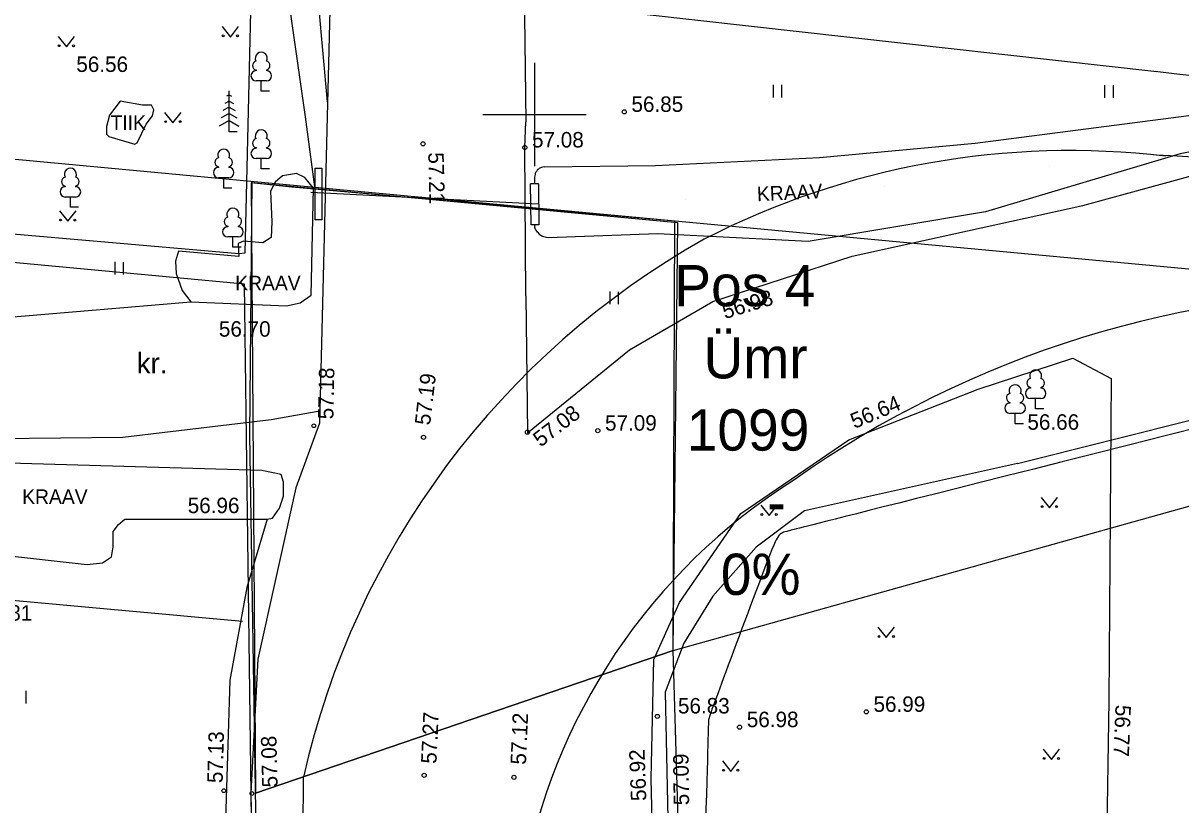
# Model space of a CAD drawing. Extents: x 9156 to 9809, y 2728 to 4000.
# Drawn here: x 9375.2 to 9431.4, y 3666.5 to 3704.4 of the extents above; entities that cross this region are included whole.
import ezdxf

# ---------------------------------------------------------------- set-up
doc = ezdxf.new("R2010")
doc.units = 0
for name, color, linetype in [('Level 11', 7, 'Continuous'), ('Level 17', 7, 'Continuous'), ('Level 18', 7, 'Continuous'), ('Level 5', 7, 'Continuous'), ('Level 54', 7, 'Continuous'), ('Level 56', 7, 'Continuous'), ('Level 6', 7, 'Continuous'), ('Level 7', 7, 'Continuous')]:
    doc.layers.add(name, color=color, linetype=linetype)

msp = doc.modelspace()

# ---------------------------------------------------------------- linework, layer by layer
at = {"layer": 'Level 11'}
for points in [[(9328.17, 3697.177), (9337.927, 3586.83), (9359.389, 3586.857), (9356.831, 3657.924), (9386.375, 3658.386), (9385.932, 3691.773)], [(9328.17, 3697.177), (9337.927, 3586.771), (9359.389, 3586.857), (9356.831, 3657.924), (9386.375, 3658.386), (9385.932, 3691.773)]]:
    msp.add_lwpolyline(points, close=True, dxfattribs=at)
at = {"layer": 'Level 17'}
msp.add_line((9430.183, 3702.075), (9323.709, 3713.991), dxfattribs=at)
msp.add_arc((9402.629, 3456.616), 247, 75.76385, 83.61425, dxfattribs=at)
at = {"layer": 'Level 18'}
msp.add_line((9388.754, 3657.875), (9388.794, 3667.86), dxfattribs=at)
for centre, radius, start, end in [((9402.629, 3456.616), 250, 74.8696, 83.61425), ((9425.993, 3659.415), 38.836, 83.1811, 117.2058), ((9425.184, 3594.851), 103.299, 69.06866, 87.24157), ((9427.816, 3659.07), 40, 119.3218, 167.3058), ((9441.227, 3641.897), 49.5, 89.0676, 125.3691), ((9428.017, 3657.715), 29, 122.173, 170.2149)]:
    msp.add_arc(centre, radius, start, end, dxfattribs=at)
at = {"layer": 'Level 54'}
for p, q in [((9385.966, 3693.298), (9386.598, 3719.525)), ((9387.991, 3706.107), (9388.883, 3699.88)), ((9384.849, 3704.263), (9385.252, 3703.757)), ((9385.252, 3703.757), (9385.649, 3704.263)), ((9376.895, 3703.785), (9377.298, 3703.28)), ((9377.298, 3703.28), (9377.695, 3703.785)), ((9386.497, 3702.16), (9386.497, 3702.128)), ((9386.997, 3702.16), (9386.997, 3702.128)), ((9400, 3702.5), (9400, 3697.5)), ((9400, 3702.5), (9400, 3697.5)), ((9400, 3702.5), (9400, 3697.5)), ((9400, 3702.5), (9400, 3697.5)), ((9386.997, 3701.628), (9386.497, 3701.628)), ((9386.747, 3701.128), (9386.747, 3701.628)), ((9385.185, 3699.152), (9385.185, 3701.152)), ((9387.147, 3701.128), (9386.747, 3701.128)), ((9411.576, 3701.442), (9411.576, 3700.822)), ((9411.982, 3701.431), (9411.982, 3700.822)), ((9427.656, 3701.428), (9427.656, 3700.808)), ((9428.062, 3701.417), (9428.062, 3700.808)), ((9379.906, 3700.643), (9379.385, 3699.972)), ((9380.984, 3700.457), (9379.906, 3700.643)), ((9381.43, 3700.457), (9380.984, 3700.457)), ((9381.542, 3700.233), (9381.43, 3700.457)), ((9385.185, 3700.652), (9384.973, 3700.534)), ((9385.185, 3700.952), (9385.059, 3700.882)), ((9385.185, 3700.952), (9385.311, 3700.882)), ((9385.185, 3700.652), (9385.397, 3700.534)), ((9379.385, 3699.972), (9379.237, 3699.413)), ((9381.17, 3699.525), (9381.467, 3699.935)), ((9381.467, 3699.935), (9381.542, 3700.233)), ((9382.062, 3700.104), (9382.465, 3699.598)), ((9382.465, 3699.598), (9382.862, 3700.104)), ((9385.185, 3700.052), (9384.801, 3699.839)), ((9385.185, 3700.352), (9384.887, 3700.186)), ((9385.185, 3700.352), (9385.483, 3700.186)), ((9385.185, 3700.052), (9385.569, 3699.839)), ((9388.883, 3699.88), (9389.329, 3696.487)), ((9397.5, 3700), (9402.5, 3700)), ((9397.5, 3700), (9402.5, 3700)), ((9397.5, 3700), (9402.5, 3700)), ((9397.5, 3700), (9402.5, 3700)), ((9404.354, 3700.127), (9404.354, 3700.127)), ((9379.237, 3699.413), (9379.237, 3699.04)), ((9380.724, 3698.63), (9381.17, 3699.525)), ((9385.185, 3699.702), (9384.71, 3699.438)), ((9385.185, 3699.702), (9385.661, 3699.438)), ((9399.588, 3699.638), (9399.588, 3699.638)), ((9318.631, 3699.076), (9385.668, 3693.253)), ((9379.237, 3699.04), (9379.348, 3698.928)), ((9379.348, 3698.928), (9380.612, 3698.555)), ((9385.585, 3699.152), (9385.185, 3699.152)), ((9380.612, 3698.555), (9380.724, 3698.63)), ((9386.497, 3698.394), (9386.497, 3698.362)), ((9386.997, 3698.394), (9386.997, 3698.362)), ((9394.594, 3698.577), (9394.594, 3698.577)), ((9399.531, 3698.4), (9399.531, 3698.4)), ((9421.383, 3698.609), (9421.383, 3698.609)), ((9386.997, 3697.862), (9386.497, 3697.862)), ((9386.747, 3697.362), (9386.747, 3697.862)), ((9413.828, 3697.915), (9413.828, 3697.915)), ((9431.313, 3698.086), (9431.313, 3698.086)), ((9384.675, 3697.462), (9384.675, 3697.43)), ((9385.175, 3697.462), (9385.175, 3697.43)), ((9387.147, 3697.362), (9386.747, 3697.362)), ((9388.456, 3697.135), (9387.786, 3697.023)), ((9388.865, 3696.948), (9388.456, 3697.135)), ((9400.48, 3697.458), (9400.48, 3697.458)), ((9405.877, 3697.534), (9405.877, 3697.534)), ((9424.957, 3697.482), (9424.957, 3697.482)), ((9377.239, 3696.53), (9377.239, 3696.498)), ((9377.739, 3696.53), (9377.739, 3696.498)), ((9385.175, 3696.93), (9384.675, 3696.93)), ((9384.925, 3696.43), (9384.925, 3696.93)), ((9387.415, 3696.724), (9387.192, 3696.277)), ((9387.786, 3697.023), (9387.415, 3696.724)), ((9389.274, 3696.426), (9388.865, 3696.948)), ((9399.811, 3696.633), (9399.811, 3696.633)), ((9400.188, 3696.637), (9400.188, 3696.637)), ((9377.739, 3695.998), (9377.239, 3695.998)), ((9377.489, 3695.498), (9377.489, 3695.998)), ((9385.325, 3696.43), (9384.925, 3696.43)), ((9387.192, 3696.277), (9387.266, 3694.786)), ((9400.203, 3695.647), (9389.151, 3696.211)), ((9389.162, 3691.243), (9389.274, 3696.426)), ((9416.987, 3696.484), (9416.987, 3696.484)), ((9377.889, 3695.498), (9377.489, 3695.498)), ((9400.828, 3695.652), (9400.828, 3695.652)), ((9407.312, 3695.858), (9407.312, 3695.858)), ((9426.596, 3695.582), (9426.596, 3695.582)), ((9376.963, 3695.331), (9377.366, 3694.826)), ((9377.366, 3694.826), (9377.763, 3695.331)), ((9421.882, 3695.276), (9421.882, 3695.276)), ((9385.121, 3694.591), (9385.121, 3694.559)), ((9385.621, 3694.591), (9385.621, 3694.559)), ((9387.266, 3694.786), (9387.229, 3694.04)), ((9399.835, 3694.643), (9399.835, 3694.643)), ((9400.218, 3694.656), (9400.218, 3694.656)), ((9385.621, 3694.059), (9385.121, 3694.059)), ((9385.371, 3693.559), (9385.371, 3694.059)), ((9385.89, 3693.853), (9385.63, 3693.742)), ((9385.63, 3693.742), (9385.667, 3693.108)), ((9386.82, 3693.779), (9385.89, 3693.853)), ((9387.229, 3694.04), (9386.82, 3693.779)), ((9400.662, 3694.014), (9400.662, 3694.014)), ((9405.965, 3694.211), (9405.965, 3694.211)), ((9413.282, 3693.842), (9413.282, 3693.842)), ((9382.73, 3693.369), (9382.581, 3692.884)), ((9385.667, 3693.108), (9382.73, 3693.369)), ((9385.771, 3693.559), (9385.371, 3693.559)), ((9385.668, 3693.253), (9385.966, 3693.298)), ((9379.649, 3692.856), (9379.649, 3692.236)), ((9380.054, 3692.845), (9380.054, 3692.236)), ((9382.581, 3692.884), (9382.619, 3692.287)), ((9415.413, 3693.131), (9415.413, 3693.131)), ((9382.619, 3692.287), (9382.916, 3691.467)), ((9382.916, 3691.467), (9383.325, 3690.908)), ((9370.479, 3689.825), (9383.325, 3690.908)), ((9383.325, 3690.908), (9387.972, 3690.721)), ((9388.641, 3690.87), (9389.162, 3691.243)), ((9399.579, 3691.208), (9399.579, 3691.208)), ((9403.659, 3691.415), (9403.659, 3690.795)), ((9404.065, 3691.404), (9404.065, 3690.795)), ((9408.655, 3690.933), (9408.655, 3690.933)), ((9387.972, 3690.721), (9388.641, 3690.87)), ((9404.608, 3688.59), (9404.608, 3688.59)), ((9426.106, 3688.175), (9426.106, 3688.175)), ((9427.964, 3687.187), (9427.964, 3687.187)), ((9421.523, 3686.67), (9421.523, 3686.67)), ((9424.059, 3686.756), (9424.059, 3686.724)), ((9424.559, 3686.756), (9424.559, 3686.724)), ((9423.063, 3686.035), (9423.063, 3686.003)), ((9423.563, 3686.035), (9423.563, 3686.003)), ((9424.559, 3686.224), (9424.059, 3686.224)), ((9424.309, 3685.724), (9424.309, 3686.224)), ((9387.225, 3685.212), (9389.591, 3685.63)), ((9423.563, 3685.503), (9423.063, 3685.503)), ((9423.313, 3685.003), (9423.313, 3685.503)), ((9424.309, 3685.724), (9424.309, 3685.724)), ((9424.709, 3685.724), (9424.309, 3685.724)), ((9380.028, 3684.355), (9387.225, 3685.212)), ((9423.313, 3685.003), (9423.313, 3685.003)), ((9423.713, 3685.003), (9423.313, 3685.003)), ((9373.968, 3684.28), (9380.028, 3684.355)), ((9394.619, 3684.34), (9394.619, 3684.34)), ((9399.658, 3684.589), (9399.658, 3684.589)), ((9399.669, 3684.552), (9399.669, 3684.552)), ((9403.071, 3684.665), (9403.071, 3684.665)), ((9415.242, 3684.219), (9415.242, 3684.219)), ((9386.778, 3682.725), (9371.535, 3683.173)), ((9423.429, 3683.08), (9423.429, 3683.08)), ((9387.707, 3682.539), (9386.778, 3682.725)), ((9387.819, 3682.166), (9387.707, 3682.539)), ((9387.819, 3681.495), (9387.819, 3682.166)), ((9387.633, 3680.898), (9387.819, 3681.495)), ((9424.575, 3681.431), (9424.978, 3680.926)), ((9424.978, 3680.926), (9425.375, 3681.431)), ((9387.298, 3680.414), (9387.633, 3680.898)), ((9410.979, 3681.05), (9411.382, 3680.544)), ((9411.382, 3680.544), (9411.779, 3681.05)), ((9379.826, 3680.115), (9380.123, 3680.376)), ((9380.123, 3680.376), (9380.495, 3680.376)), ((9380.495, 3680.376), (9387.038, 3680.376)), ((9387.038, 3680.376), (9387.298, 3680.414)), ((9410.012, 3680.646), (9410.012, 3680.646)), ((9413.098, 3680.78), (9413.098, 3680.78)), ((9379.565, 3679.78), (9379.826, 3680.115)), ((9379.565, 3679.034), (9379.565, 3679.78)), ((9370.308, 3679.071), (9378.301, 3678.176)), ((9379.045, 3678.251), (9379.491, 3678.549)), ((9379.491, 3678.549), (9379.565, 3679.034)), ((9410.754, 3679.012), (9410.754, 3679.012)), ((9378.301, 3678.176), (9379.045, 3678.251)), ((9372.3, 3676.65), (9385.837, 3675.432)), ((9407.036, 3676.33), (9407.036, 3676.33)), ((9408.655, 3676.645), (9408.655, 3676.645)), ((9416.66, 3675.133), (9417.063, 3674.628)), ((9417.063, 3674.628), (9417.46, 3675.133)), ((9407.243, 3674.365), (9407.243, 3674.365)), ((9405.788, 3673.573), (9405.788, 3673.573)), ((9385.225, 3672.568), (9384.478, 3648.181)), ((9375.322, 3672.038), (9375.322, 3671.429)), ((9406.337, 3671.982), (9406.337, 3671.982)), ((9427.864, 3671.571), (9427.864, 3671.571)), ((9405.957, 3670.804), (9405.957, 3670.804)), ((9416.095, 3671.026), (9416.095, 3671.026)), ((9409.947, 3670.284), (9409.947, 3670.284)), ((9424.668, 3669.217), (9425.071, 3668.712)), ((9425.071, 3668.712), (9425.468, 3669.217)), ((9409.117, 3668.644), (9409.52, 3668.139)), ((9409.52, 3668.139), (9409.917, 3668.644)), ((9394.648, 3667.949), (9394.648, 3667.949)), ((9399.003, 3667.852), (9399.003, 3667.852)), ((9405.663, 3667.793), (9405.663, 3667.793))]:
    msp.add_line(p, q, dxfattribs=at)
for points in [[(9391.052, 3748.839), (9390.774, 3732.866), (9389.576, 3685.034), (9388.421, 3681.898), (9386.585, 3673.58), (9386.245, 3667.103), (9386.589, 3648.491)], [(9470.303, 3712.785), (9456.282, 3715.131), (9442.117, 3717.437), (9427.547, 3719.95), (9413.66, 3722.187), (9402.728, 3723.584), (9400.913, 3722.502), (9399.5, 3721.043), (9399.457, 3709.921), (9399.588, 3699.638)], [(9389.966, 3700.611), (9388.287, 3719.26), (9386.983, 3720.736), (9384.115, 3720.216)], [(9399.579, 3691.208), (9399.669, 3684.552), (9404.608, 3688.59), (9408.655, 3690.933), (9415.413, 3693.131), (9426.596, 3695.582), (9439.668, 3699.157), (9470.01, 3710.742), (9470.598, 3711.934), (9470.248, 3712.831)], [(9400.48, 3697.458), (9405.877, 3697.534), (9413.828, 3697.915), (9421.383, 3698.609), (9433.115, 3700.131), (9440.228, 3701.952), (9444.661, 3704.152)], [(9445.937, 3702.939), (9438.855, 3699.569), (9431.313, 3698.086), (9421.882, 3695.276), (9413.282, 3693.842), (9405.965, 3694.211), (9400.662, 3694.014)], [(9399.579, 3691.208), (9399.531, 3698.4), (9399.588, 3699.638)], [(9400.188, 3696.637), (9400.218, 3694.656), (9399.835, 3694.643), (9399.811, 3696.633)], [(9400.188, 3696.637), (9399.811, 3696.633)], [(9405.663, 3667.793), (9405.788, 3673.573), (9407.036, 3676.33), (9410.012, 3680.646), (9415.242, 3684.219), (9421.523, 3686.67), (9426.106, 3688.175), (9427.964, 3687.187)], [(9427.964, 3687.187), (9427.864, 3671.571), (9427.583, 3653.999), (9427.133, 3653.982), (9427.204, 3651.963)], [(9423.429, 3683.08), (9436.575, 3686.373)], [(9423.429, 3683.08), (9413.098, 3680.78), (9410.754, 3679.012), (9408.655, 3676.645), (9407.243, 3674.365), (9406.337, 3671.982), (9406.791, 3650.492)], [(9387.038, 3680.376), (9386.041, 3677.057), (9385.225, 3672.568)], [(9419.205, 3651.767), (9419.118, 3653.775), (9409.034, 3653.548), (9409.162, 3648.632), (9408.208, 3648.045), (9407.106, 3648.057), (9406.116, 3648.591), (9405.663, 3667.793)]]:
    msp.add_lwpolyline(points, dxfattribs=at)
msp.add_lwpolyline([(9389.356, 3697.404), (9389.691, 3697.404), (9389.691, 3694.887), (9389.356, 3694.887)], close=True, dxfattribs=at)
for centre, radius in [((9384.899, 3703.813), 0.0428), ((9385.599, 3703.813), 0.0452), ((9376.945, 3703.335), 0.0428), ((9377.645, 3703.335), 0.0452), ((9404.354, 3700.127), 0.1), ((9382.112, 3699.654), 0.0428), ((9382.812, 3699.654), 0.0452), ((9394.594, 3698.577), 0.1), ((9399.531, 3698.4), 0.1), ((9377.013, 3694.881), 0.0428), ((9377.713, 3694.881), 0.0452), ((9389.293, 3684.902), 0.0909), ((9403.071, 3684.665), 0.1), ((9394.619, 3684.34), 0.1), ((9399.658, 3684.589), 0.1), ((9424.625, 3680.981), 0.0428), ((9425.325, 3680.981), 0.0452), ((9411.029, 3680.6), 0.0428), ((9411.729, 3680.6), 0.0452), ((9416.71, 3674.683), 0.0428), ((9417.41, 3674.683), 0.0452), ((9405.957, 3670.804), 0.1), ((9416.095, 3671.026), 0.1), ((9409.947, 3670.284), 0.1), ((9424.718, 3668.767), 0.0428), ((9425.418, 3668.767), 0.0452), ((9394.648, 3667.949), 0.1), ((9399.003, 3667.852), 0.1), ((9409.167, 3668.194), 0.0428), ((9409.867, 3668.194), 0.0452), ((9384.934, 3667.202), 0.0909), ((9386.294, 3667.066), 0.0909)]:
    msp.add_circle(centre, radius, dxfattribs=at)
for centre, radius, start, end in [((9386.747, 3702.728), 0.292, 332.5799, 207.4201), ((9386.497, 3701.878), 0.25, 90, 270), ((9386.547, 3702.378), 0.224, 105.2441, 257.079), ((9386.947, 3702.378), 0.224, 282.921, 74.7559), ((9386.997, 3701.878), 0.25, 270, 90), ((9386.547, 3698.612), 0.224, 105.2441, 257.079), ((9386.747, 3698.962), 0.292, 332.5799, 207.4201), ((9386.947, 3698.612), 0.224, 282.921, 74.7559), ((9384.925, 3698.03), 0.292, 332.5799, 207.4201), ((9386.497, 3698.112), 0.25, 90, 270), ((9386.997, 3698.112), 0.25, 270, 90), ((9384.725, 3697.68), 0.224, 105.2441, 257.079), ((9385.125, 3697.68), 0.224, 282.921, 74.7559), ((9377.489, 3697.098), 0.292, 332.5799, 207.4201), ((9384.675, 3697.18), 0.25, 90, 270), ((9385.175, 3697.18), 0.25, 270, 90), ((9377.289, 3696.748), 0.224, 105.2441, 257.079), ((9377.689, 3696.748), 0.224, 282.921, 74.7559), ((9377.239, 3696.248), 0.25, 90, 270), ((9377.739, 3696.248), 0.25, 270, 90), ((9385.371, 3695.159), 0.292, 332.5799, 207.4201), ((9385.171, 3694.809), 0.224, 105.2441, 257.079), ((9385.571, 3694.809), 0.224, 282.921, 74.7559), ((9385.121, 3694.309), 0.25, 90, 270), ((9385.621, 3694.309), 0.25, 270, 90), ((9424.309, 3687.324), 0.292, 332.5799, 207.4201), ((9424.109, 3686.974), 0.224, 105.2441, 257.079), ((9424.509, 3686.974), 0.224, 282.921, 74.7559), ((9423.113, 3686.253), 0.224, 105.2441, 257.079), ((9423.313, 3686.603), 0.292, 332.5799, 207.4201), ((9423.513, 3686.253), 0.224, 282.921, 74.7559), ((9424.059, 3686.474), 0.25, 90, 270), ((9424.559, 3686.474), 0.25, 270, 90), ((9423.063, 3685.753), 0.25, 90, 270), ((9423.563, 3685.753), 0.25, 270, 90)]:
    msp.add_arc(centre, radius, start, end, dxfattribs=at)
for points in [[(9400.48, 3697.458), (9400.333, 3697.431), (9400.187, 3697.356), (9400.093, 3697.236), (9400.027, 3697.094), (9400.005, 3696.967), (9399.999, 3696.635)], [(9400.662, 3694.014), (9400.515, 3694.044), (9400.311, 3694.134), (9400.15, 3694.299), (9400.034, 3694.471), (9400.026, 3694.65)]]:
    msp.add_spline(points, degree=3, dxfattribs=at)
msp.add_open_spline([(9436.731, 3685.954), (9412.763, 3679.921), (9412.256, 3679.783), (9412.019, 3679.731), (9411.816, 3679.574), (9411.512, 3678.968), (9408.609, 3671.162), (9408.49, 3670.833), (9408.444, 3670.642), (9408.427, 3670.482), (9407.671, 3642.411)], degree=3, dxfattribs=at)
at = {"layer": 'Level 56'}
for p, q in [((9430.183, 3702.075), (9323.709, 3713.991)), ((9388.754, 3657.875), (9388.794, 3667.86))]:
    msp.add_line(p, q, dxfattribs=at)
for centre, radius, start, end in [((9402.629, 3456.616), 250, 74.8696, 83.61425), ((9402.629, 3456.616), 247, 75.76385, 83.61425), ((9425.993, 3659.415), 38.836, 83.1811, 117.2058), ((9425.184, 3594.851), 103.299, 69.06866, 87.24157), ((9427.816, 3659.07), 40, 119.3218, 167.3058), ((9441.227, 3641.897), 49.5, 89.0676, 125.3691), ((9428.017, 3657.715), 29, 122.173, 170.2149)]:
    msp.add_arc(centre, radius, start, end, dxfattribs=at)
at = {"layer": 'Level 6'}
for p, q in [((9388.229, 3696.468), (9386.252, 3696.692)), ((9386.252, 3696.692), (9386.467, 3667.078)), ((9386.467, 3667.078), (9406.73, 3674))]:
    msp.add_line(p, q, dxfattribs=at)
msp.add_lwpolyline([(9406.73, 3674), (9406.951, 3694.751), (9386.252, 3696.692), (9386.467, 3667.078)], close=True, dxfattribs=at)
msp.add_lwpolyline([(9406.73, 3674), (9406.801, 3694.826), (9388.229, 3696.468)], dxfattribs=at)
at = {"layer": 'Level 7'}
for p, q in [((9320.839, 3702.885), (9474.788, 3688.481)), ((9386.2, 3684.47), (9386.31, 3696.759)), ((9406.73, 3674), (9462.563, 3689.625)), ((9387.795, 3580.728), (9386.2, 3684.47)), ((9406.73, 3674), (9386.467, 3667.078)), ((9407.89, 3634.03), (9406.73, 3674))]:
    msp.add_line(p, q, dxfattribs=at)

# ---------------------------------------------------------------- texts
at = {"layer": 'Level 5'}
for s, p in [('Pos 4', (9406.782, 3690.698)), ('Ümr', (9408.199, 3687.198)), ('1099', (9407.384, 3683.698)), ('-', (9411.293, 3680.198)), ('0%', (9409.04, 3676.698))]:
    msp.add_text(s, height=2, dxfattribs=at).set_placement(p)
at = {"layer": 'Level 54'}
for s, height, p in [('56.56', 0.75, (9377.777, 3702.063)), ('56.85', 0.75, (9404.704, 3700.127)), ('TIIK', 0.7, (9379.436, 3699.252)), ('57.08', 0.75, (9399.881, 3698.4)), ('KRAAV', 0.7, (9385.484, 3691.477)), ('56.70', 0.75, (9384.693, 3689.224)), ('kr.', 1, (9380.711, 3687.438)), ('57.09', 0.75, (9403.421, 3684.665)), ('56.66', 0.75, (9423.908, 3684.71)), ('KRAAV', 0.7, (9375.151, 3681.114)), ('56.96', 0.75, (9383.181, 3680.664)), ('56.81', 0.75, (9373.131, 3675.449)), ('56.83', 0.75, (9406.959, 3670.947)), ('56.99', 0.75, (9416.445, 3671.026)), ('56.98', 0.75, (9410.297, 3670.284))]:
    msp.add_text(s, height=height, dxfattribs=at).set_placement(p)
for s, height, rotation, p in [('57.21', 0.75, 271.3768, (9394.846, 3698.156)), ('KRAAV', 0.7, 2.7434, (9410.806, 3695.79)), ('56.98', 0.75, 16.8942, (9409.237, 3690.071)), ('57.18', 0.75, 88.81, (9390.244, 3685.21)), ('57.19', 0.75, 83.3211, (9394.934, 3684.905)), ('57.08', 0.75, 37.3302, (9400.297, 3683.842)), ('56.64', 0.75, 22.7301, (9415.523, 3684.746)), ('56.77', 0.75, 267.6127, (9428.185, 3671.376)), ('57.27', 0.75, 87.3139, (9395.243, 3668.497)), ('57.12', 0.75, 87.4602, (9399.584, 3668.453)), ('57.13', 0.75, 88.5026, (9384.876, 3667.563)), ('57.08', 0.75, 91.5437, (9387.545, 3667.368)), ('56.92', 0.75, 92.1285, (9405.43, 3666.715)), ('57.09', 0.75, 90.7168, (9407.502, 3666.498))]:
    msp.add_text(s, height=height, rotation=rotation, dxfattribs=at).set_placement(p)

doc.saveas('drawing.dxf')
